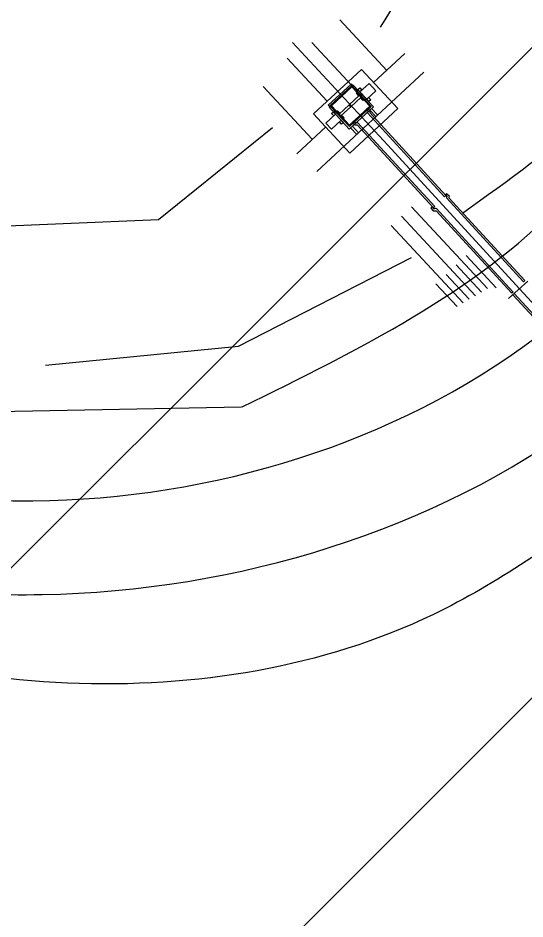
# Model space of a CAD drawing. Extents: x -510185 to -506993, y -1126306 to -1123642.
# Drawn here: x -508762.95 to -508751.94, y -1124534.1 to -1124514.51 of the extents above; entities that cross this region are included whole.
import ezdxf

# ---------------------------------------------------------------- set-up
doc = ezdxf.new("R2010")
doc.units = 0
for name, color, linetype in [('nadrze', 7, 'Continuous'), ('navrh', 7, 'Continuous'), ('u_stávající', 7, 'Continuous')]:
    doc.layers.add(name, color=color, linetype=linetype)

msp = doc.modelspace()

# ---------------------------------------------------------------- linework, layer by layer
at = {"layer": 'nadrze'}
msp.add_line((-508766.92, -1124523.126), (-508758.099, -1124522.966), dxfattribs=at)
for points in [[(-508764.907, -1124519.101), (-508759.904, -1124518.89), (-508757.43, -1124516.894)], [(-508762.355, -1124522.061), (-508758.164, -1124521.648), (-508754.408, -1124519.719)]]:
    msp.add_lwpolyline(points, dxfattribs=at)
for points in [[(-508758.084, -1124522.966), (-508751.166, -1124518.548), (-508747.556, -1124502.487), (-508763.536, -1124481.116), (-508775.69, -1124469.221), (-508793.096, -1124450.833), (-508796.149, -1124485.614), (-508787.082, -1124507.489)], [(-508753.301, -1124518.751), (-508748.505, -1124513.848), (-508747.944, -1124511.408), (-508747.877, -1124503.617), (-508763.277, -1124483.022), (-508775.389, -1124471.168), (-508791.281, -1124454.38), (-508794.117, -1124486.703), (-508785.145, -1124508.352)], [(-508755.08, -1124514.714), (-508752.45, -1124509.21), (-508752.401, -1124503.522), (-508766.932, -1124484.089), (-508778.899, -1124472.377), (-508789.488, -1124461.19), (-508791.57, -1124484.909), (-508782.925, -1124505.766)], [(-508755.676, -1124485.632), (-508742.526, -1124501.531), (-508739.634, -1124510.528), (-508744.695, -1124519.685), (-508747.489, -1124522.757)], [(-508779.802, -1124516.685), (-508767.213, -1124524.461), (-508762.629, -1124525.007), (-508751.711, -1124521.458), (-508746.431, -1124515.893)], [(-508779.771, -1124519.358), (-508767.869, -1124526.397), (-508762.429, -1124527.045), (-508750.599, -1124523.199), (-508744.46, -1124516.669)], [(-508749.997, -1124524.987), (-508753.932, -1124527.477), (-508769.917, -1124526.995), (-508779.771, -1124519.358)]]:
    msp.add_spline(points, degree=3, dxfattribs=at)
at = {"layer": 'navrh'}
for p, q in [((-508755.968, -1124514.549), (-508754.946, -1124515.65)), ((-508756.993, -1124515.043), (-508754.923, -1124517.273)), ((-508756.569, -1124515.041), (-508755.701, -1124515.976)), ((-508755.231, -1124515.914), (-508754.55, -1124515.282)), ((-508757.107, -1124515.387), (-508756.24, -1124516.322)), ((-508754.137, -1124515.692), (-508756.462, -1124517.85)), ((-508757.627, -1124516.001), (-508756.562, -1124517.149)), ((-508755.672, -1124515.969), (-508755.232, -1124516.443)), ((-508755.763, -1124516.925), (-508756.193, -1124516.452)), ((-508755.232, -1124516.443), (-508755.763, -1124516.925)), ((-508755.362, -1124516.474), (-508755.39, -1124516.502)), ((-508755.39, -1124516.502), (-508755.355, -1124516.54)), ((-508755.355, -1124516.54), (-508755.364, -1124516.572)), ((-508755.364, -1124516.572), (-508753.691, -1124518.397)), ((-508755.362, -1124516.474), (-508755.31, -1124516.53)), ((-508755.355, -1124516.54), (-508755.362, -1124516.565)), ((-508755.355, -1124516.54), (-508755.362, -1124516.565)), ((-508755.31, -1124516.53), (-508755.313, -1124516.568)), ((-508755.311, -1124516.515), (-508755.178, -1124516.658)), ((-508755.274, -1124516.481), (-508755.142, -1124516.624)), ((-508755.687, -1124516.776), (-508755.658, -1124516.75)), ((-508755.687, -1124516.776), (-508755.636, -1124516.832)), ((-508755.658, -1124516.75), (-508755.623, -1124516.788)), ((-508755.636, -1124516.832), (-508755.587, -1124516.832)), ((-508755.623, -1124516.788), (-508755.58, -1124516.78)), ((-508755.623, -1124516.788), (-508755.597, -1124516.783)), ((-508755.623, -1124516.788), (-508755.597, -1124516.783)), ((-508755.58, -1124516.78), (-508753.905, -1124518.607)), ((-508756.899, -1124517.462), (-508756.272, -1124516.88)), ((-508755.735, -1124516.9), (-508755.598, -1124517.047)), ((-508755.693, -1124516.862), (-508755.557, -1124517.009)), ((-508754.924, -1124517.274), (-508752.062, -1124520.396)), ((-508753.645, -1124518.324), (-508753.673, -1124518.352)), ((-508753.673, -1124518.352), (-508753.638, -1124518.39)), ((-508753.638, -1124518.39), (-508753.647, -1124518.422)), ((-508753.647, -1124518.422), (-508751.974, -1124520.247)), ((-508753.645, -1124518.324), (-508753.593, -1124518.38)), ((-508753.638, -1124518.39), (-508753.645, -1124518.415)), ((-508753.638, -1124518.39), (-508753.645, -1124518.415)), ((-508753.593, -1124518.38), (-508753.596, -1124518.418)), ((-508754.408, -1124518.614), (-508752.755, -1124520.395)), ((-508753.991, -1124518.646), (-508753.961, -1124518.619)), ((-508753.961, -1124518.619), (-508753.926, -1124518.657)), ((-508754.628, -1124518.818), (-508753.021, -1124520.549)), ((-508753.991, -1124518.646), (-508753.939, -1124518.701)), ((-508753.939, -1124518.701), (-508753.874, -1124518.701)), ((-508753.926, -1124518.657), (-508753.869, -1124518.647)), ((-508753.926, -1124518.657), (-508753.9, -1124518.652)), ((-508753.926, -1124518.657), (-508753.9, -1124518.652)), ((-508753.874, -1124518.701), (-508752.229, -1124520.495)), ((-508754.848, -1124519.022), (-508753.286, -1124520.704)), ((-508753.218, -1124519.675), (-508752.569, -1124520.375)), ((-508753.438, -1124519.88), (-508752.888, -1124520.472)), ((-508753.658, -1124520.084), (-508753.154, -1124520.627)), ((-508753.878, -1124520.288), (-508753.419, -1124520.782)), ((-508751.882, -1124520.235), (-508752.302, -1124520.612)), ((-508748.913, -1124524.123), (-508752.208, -1124520.528)), ((-508748.885, -1124524.095), (-508752.179, -1124520.501))]:
    msp.add_line(p, q, dxfattribs=at)
for points in [[(-508756.536, -1124516.596), (-508755.745, -1124517.448), (-508754.703, -1124516.482), (-508755.494, -1124515.63)], [(-508756.215, -1124516.409), (-508756.182, -1124516.444), (-508755.684, -1124515.982), (-508755.717, -1124515.947)], [(-508756.179, -1124516.418), (-508755.756, -1124516.873), (-508755.281, -1124516.432), (-508755.704, -1124515.977)], [(-508756.147, -1124516.419), (-508755.755, -1124516.841), (-508755.313, -1124516.431), (-508755.705, -1124516.009)], [(-508755.527, -1124516.118), (-508755.573, -1124516.068), (-508755.532, -1124516.03), (-508755.486, -1124516.079)], [(-508755.527, -1124516.118), (-508755.381, -1124516.276), (-508755.183, -1124516.093), (-508755.33, -1124515.935)], [(-508755.764, -1124516.398), (-508755.727, -1124516.439), (-508755.501, -1124516.229), (-508755.538, -1124516.188)], [(-508755.609, -1124516.149), (-508755.557, -1124516.205), (-508755.538, -1124516.188), (-508755.59, -1124516.132)], [(-508755.519, -1124516.246), (-508755.467, -1124516.302), (-508755.449, -1124516.285), (-508755.501, -1124516.229)], [(-508755.334, -1124516.326), (-508755.381, -1124516.276), (-508755.339, -1124516.237), (-508755.293, -1124516.287)], [(-508755.981, -1124516.599), (-508755.944, -1124516.64), (-508755.727, -1124516.439), (-508755.764, -1124516.398)], [(-508756.056, -1124516.601), (-508755.933, -1124516.734), (-508756.142, -1124516.929), (-508756.266, -1124516.796)], [(-508756.098, -1124516.64), (-508756.144, -1124516.59), (-508756.102, -1124516.551), (-508756.056, -1124516.601)], [(-508756.033, -1124516.543), (-508755.981, -1124516.599), (-508755.963, -1124516.582), (-508756.015, -1124516.526)], [(-508755.944, -1124516.64), (-508755.892, -1124516.696), (-508755.873, -1124516.679), (-508755.925, -1124516.623)], [(-508755.928, -1124516.822), (-508755.974, -1124516.772), (-508755.933, -1124516.734), (-508755.887, -1124516.784)]]:
    msp.add_lwpolyline(points, close=True, dxfattribs=at)
for points in [[(-508755.313, -1124516.568), (-508753.661, -1124518.37), (-508753.691, -1124518.397)], [(-508755.587, -1124516.832), (-508753.935, -1124518.634), (-508753.905, -1124518.607)], [(-508753.596, -1124518.418), (-508751.944, -1124520.22), (-508751.974, -1124520.247)], [(-508753.869, -1124518.647), (-508752.2, -1124520.468), (-508752.229, -1124520.495)], [(-508752.062, -1124520.396), (-508748.365, -1124524.412), (-508747.635, -1124525.618)]]:
    msp.add_lwpolyline(points, dxfattribs=at)
at = {"layer": 'u_stávající'}
for p, q in [((-508796.528, -1124574.03), (-508658.091, -1124435.594)), ((-508795.315, -1124558.674), (-508672.283, -1124435.643))]:
    msp.add_line(p, q, dxfattribs=at)

doc.saveas('drawing.dxf')
